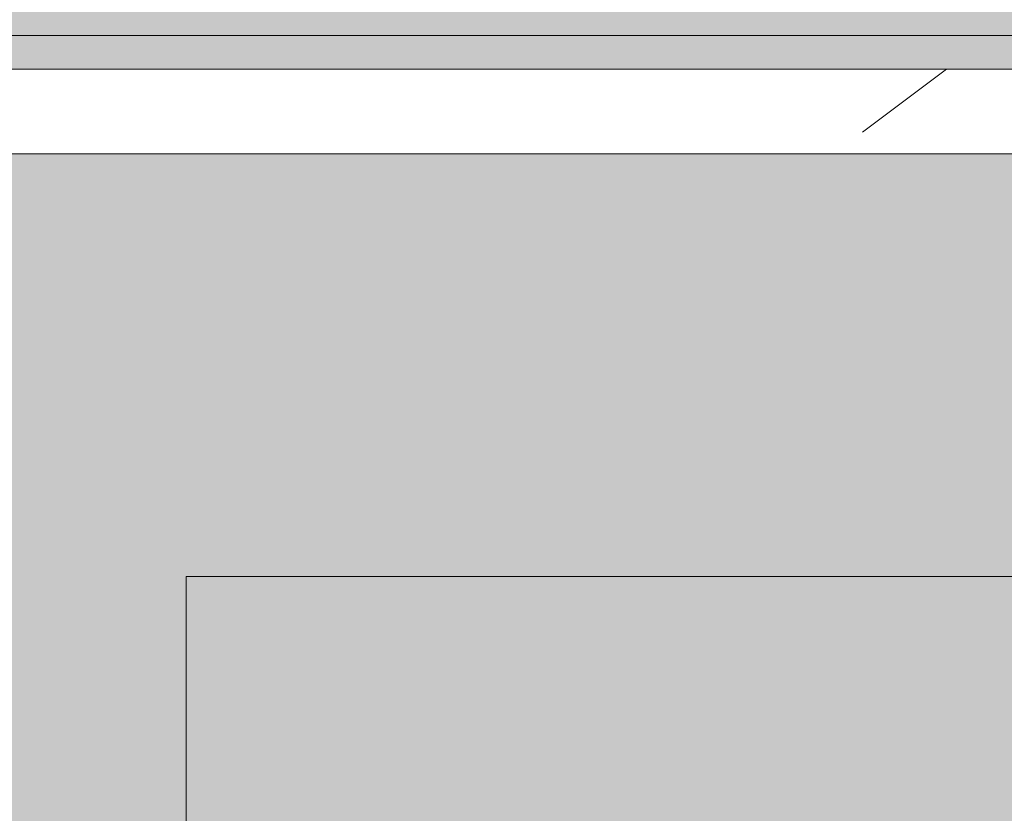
# Model space of a CAD drawing. Header units: millimetres. Extents: x 5980700 to 6194397, y -12939 to 2351883.
# Tile 294 of 587: x 6076070 to 6076361, y 4267 to 4501. Entities that reach past the tile are written whole.
import ezdxf

# ---------------------------------------------------------------- set-up
doc = ezdxf.new("R2010")
doc.units = ezdxf.units.MM
for name, color, linetype, lineweight in [('A-FLOR', 192, 'Continuous', 18), ('A-FLOR-PATT', 8, 'Continuous', 18), ('A-WALL', 113, 'Continuous', 18), ('A-WALL-PATT', 111, 'Continuous', 25)]:
    doc.layers.add(name, color=color, linetype=linetype, lineweight=lineweight)

# ---------------------------------------------------------------- blocks, each defined once
blk = doc.blocks.new('BE-PMSa-MOD-ARQ-CONEXAODOFUTURO-EX-000-R_rvt-2-PLANTA DE CAIMENTO DE PISOS - 1 PAV_')
at = {"layer": 'A-FLOR-PATT', "lineweight": 5}
h = blk.add_hatch(dxfattribs=at)
h.set_pattern_fill('FP_100', color=133, style=0, pattern_type=2)
h.set_pattern_definition([(49.99999999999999, (0, 0), (182.184668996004, -15.93908553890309), [19.05, -209.55]), (355, (0, 0), (-35.24242749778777, 191.0566080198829), [15.24, -167.64]), (100.451, (15.182, -1.328), (146.9425016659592, 175.1166878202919), [16.19, -178.09]), (46.184, (0, 50.8), (271.0788941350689, -42.04327417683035), [28.575, -314.325]), (96.636, (22.59, 47.297), (237.4025071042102, 247.4272132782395), [24.285, -267.135]), (351.184, (0, 50.8), (237.404605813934, 247.4251178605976), [22.86, -251.46]), (21, (25.4, 38.1), (151.6148798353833, -102.2655185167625), [19.05, -209.55]), (326, (25.4, 38.1), (61.80235996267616, 184.1877424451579), [15.24, -167.64]), (71.45100000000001, (38.035, 29.578), (213.4170626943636, 81.92136778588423), [16.19, -178.09]), (37.50000000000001, (0, 0), (3.08832282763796, 84.55507579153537), [8.382, -157.226, 8.382, -161.798, -168.275]), (37.50000000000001, (0, 0), (3.08832282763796, 84.55507579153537), [-335.788, 8.382, -159.893]), (7.499999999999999, (0, 0), (66.81943811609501, 100.1807470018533), [8.382, -88.646, 8.382, -153.416, -64.135]), (7.499999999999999, (0, 0), (66.81943811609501, 100.1807470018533), [-258.826, 8.382, -55.753]), (327.5, (-56.642, 0), (135.5904877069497, -5.7289126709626), [8.382, -55.118, 8.382, -189.738, -262.89]), (327.5, (-56.642, 0), (135.5904877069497, -5.7289126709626), [-261.62, 8.382, -254.508]), (317.5, (-82.042, 0), (148.1288864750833, 25.42676126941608), [8.382, -74.168, 8.382, -123.19, -186.69]), (317.5, (-82.042, 0), (148.1288864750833, 25.42676126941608), [-214.122, 8.382, -178.308])])
h.paths.add_polyline_path([(-1916.114845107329, -8177.825683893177), (-1683.614845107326, -8177.825683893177), (-1683.614845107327, -1915.841005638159), (-3033.614845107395, -1915.841005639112), (-3033.614845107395, -1900.841005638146), (-3933.614845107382, -1900.841005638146), (-3933.614845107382, -2050.841005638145), (-1818.614845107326, -2050.841005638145), (-1818.614845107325, -8042.852683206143), (-4146.617820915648, -8042.852683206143), (-4146.617820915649, -4063.841794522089), (-3970.61666258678, -4063.841794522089), (-3970.61666258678, -3457.84179452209), (-4146.617820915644, -3457.84179452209), (-4146.617820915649, -2138.841794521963), (-3970.61666258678, -2138.841794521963), (-3970.61666258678, -2050.841005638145), (-3963.614845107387, -2050.841005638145), (-3963.614845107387, -1900.841005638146), (-3973.614845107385, -1900.841005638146), (-3973.614845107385, -1915.841005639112), (-4105.616662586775, -1915.841005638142), (-4105.616662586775, -2003.84179452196), (-4281.617820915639, -2003.84179452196), (-4281.617820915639, -3592.841794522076), (-4105.61666258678, -3592.841794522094), (-4105.61666258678, -3928.841794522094), (-4281.617820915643, -3928.841794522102), (-4281.615120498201, -8177.82568389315), (-1916.459753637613, -8177.825683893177)])
h.paths.add_polyline_path([(8258.385255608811, -8167.825683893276), (15620.8643440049, -8167.825683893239), (15620.86434400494, -1925.841005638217), (12311.88333741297, -1925.841005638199), (12311.88333741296, -2018.841794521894), (11955.88333741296, -2018.841794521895), (11955.88333741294, -1925.841005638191), (9541.385154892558, -1925.841005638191), (9541.385154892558, -1915.841005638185), (9491.385154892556, -1915.841005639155), (9491.385154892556, -1900.841005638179), (8591.38515489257, -1900.841005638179), (8591.38515489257, -2050.841005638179), (11830.88333741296, -2050.841005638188), (11830.88333741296, -2143.841794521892), (12436.88333741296, -2143.841794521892), (12436.88333741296, -2050.841005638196), (15495.86434400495, -2050.841005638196), (15495.86434400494, -8042.825683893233), (8383.385255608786, -8042.825683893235), (8383.385255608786, -4063.841794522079), (8559.379702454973, -4063.841794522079), (8559.379702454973, -3457.841794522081), (8383.385255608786, -3457.84179452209), (8383.385255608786, -2138.841794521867), (8559.379702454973, -2138.84179452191), (8559.379702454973, -2050.841005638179), (8561.385154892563, -2050.753085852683), (8561.385154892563, -1900.841005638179), (8551.38515489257, -1900.841005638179), (8551.38515489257, -1915.841005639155), (8501.385154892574, -1915.841005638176), (8501.385154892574, -1925.841005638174), (8434.379702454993, -1925.841005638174), (8434.379702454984, -2013.841794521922), (8258.385255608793, -2013.841794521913), (8258.385255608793, -3582.841794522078), (8434.379702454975, -3582.841794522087), (8434.379702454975, -3938.841794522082), (8258.385255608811, -3938.841794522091), (8258.385255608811, -8156.700611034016)])
h.paths.add_polyline_path([(19984.7546155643, -8167.825683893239), (20089.38682609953, -8167.825683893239), (20089.38682609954, -5194.841794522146), (19913.3833374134, -5194.841794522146), (19913.3833374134, -4838.841794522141), (20089.38682609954, -4838.841794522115), (20089.38682609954, -2013.84179452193), (19913.3833374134, -2013.841794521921), (19913.3833374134, -1657.841794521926), (20089.38682609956, -1657.841794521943), (20089.38682609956, 1166.158205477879), (19913.38333741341, 1166.158205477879), (19913.38333741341, 1522.158205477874), (20089.38682609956, 1522.158205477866), (20089.38682609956, 4296.158205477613), (19913.38333741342, 4296.15820547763), (19913.3833374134, 4461.658994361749), (15971.88333741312, 4461.658994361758), (15971.88333741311, 4296.15820547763), (15800.86434400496, 4296.15820547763), (15800.86434400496, -605.8410056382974), (15790.86434400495, -605.8410056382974), (15790.86434400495, -655.841005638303), (15775.86434400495, -655.841005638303), (15775.86434400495, -1555.841005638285), (16091.88333741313, -1555.841005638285), (16091.88333741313, -1527.841794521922), (15925.86434400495, -1527.841794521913), (15925.86434400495, 4171.158205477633), (16096.88333741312, 4171.158205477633), (16097.48518693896, 4336.658994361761), (19788.38333741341, 4336.658994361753), (19788.38333741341, 4171.158205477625), (19964.38682609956, 4171.158205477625), (19964.38682609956, 1647.158205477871), (19788.38333741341, 1647.158205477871), (19788.38333741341, 1041.158205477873), (19964.38682609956, 1041.158205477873), (19964.38682609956, -1532.84179452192), (19788.38333741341, -1532.84179452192), (19788.38333741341, -2138.841794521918), (19964.38682609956, -2138.841794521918), (19964.38682609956, -4713.841794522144), (19788.3833374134, -4713.841794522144), (19788.3833374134, -5319.841794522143), (19964.38682609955, -5319.841794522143), (19964.38682609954, -8042.82568389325), (15925.86434400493, -8042.825683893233), (15925.86434400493, -2143.841794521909), (16091.88333741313, -2143.841794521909), (16091.88333741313, -1585.841005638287), (15775.86434400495, -1585.841005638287), (15775.86434400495, -1595.841005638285), (15790.86434400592, -1595.841005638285), (15790.86434400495, -1652.84179452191), (15966.88333741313, -1653.220801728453), (15966.88333741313, -2018.84179452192), (15800.86434400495, -2018.841794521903), (15800.86434400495, -8167.825683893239), (19925.14432074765, -8167.825683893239)])
h.paths.add_polyline_path([(-5690.728343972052, -8167.825683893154), (-4451.617820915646, -8167.825683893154), (-4451.617820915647, -1925.841005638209), (-4506.114845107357, -1925.84100563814), (-4506.114845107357, -1915.841005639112), (-4536.11484510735, -1915.841005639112), (-4536.11484510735, -1900.841005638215), (-4546.114845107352, -1900.841005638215), (-4546.114845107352, -2740.841005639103), (-4536.114845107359, -2740.841005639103), (-4536.114845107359, -2751.8410056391), (-4516.109778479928, -2751.8410056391), (-4516.109778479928, -2640.8410056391), (-4497.109778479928, -2640.8410056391), (-4497.109778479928, -2770.841005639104), (-4536.114845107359, -2770.841005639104), (-4536.114845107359, -2780.841005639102), (-4546.114845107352, -2780.841005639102), (-4546.114845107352, -2820.841005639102), (-4576.114845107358, -2820.841005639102), (-4576.617820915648, -8042.852683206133), (-11628.61484510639, -8042.852683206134), (-11628.6148451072, -2138.841794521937), (-11585.61666258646, -2138.841794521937), (-11585.61666258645, -2050.841005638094), (-8474.116662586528, -2050.841005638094), (-8474.116662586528, -2138.841794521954), (-7858.116662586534, -2138.841794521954), (-7858.116662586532, -2050.841005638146), (-4576.617820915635, -2050.841005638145), (-4576.617820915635, -1900.841005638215), (-5476.114845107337, -1900.841005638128), (-5476.114845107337, -1915.841005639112), (-5528.614845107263, -1915.841005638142), (-5528.614845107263, -1925.841005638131), (-7983.116662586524, -1925.841005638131), (-7983.116662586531, -2013.841794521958), (-8324.11666258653, -2013.841794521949), (-8324.11666258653, -2003.841794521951), (-8339.116662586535, -2003.84179452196), (-8339.116662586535, -1925.841005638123), (-11720.61666258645, -1925.841005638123), (-11720.61666258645, -2003.841794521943), (-11753.61484510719, -2003.841794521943), (-11753.61034441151, -8167.825683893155), (-5985.163661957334, -8167.825683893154)])
h.paths.add_polyline_path([(-15701.5291554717, -8167.825683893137), (-11933.6148451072, -8167.825683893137), (-11933.6148451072, -2013.841794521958), (-12076.61666258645, -2013.841794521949), (-12076.61666258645, -1657.841794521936), (-11923.61484510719, -1657.841794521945), (-11923.61484510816, -1515.8410056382), (-11908.61484510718, -1515.8410056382), (-11908.61484510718, -1505.841005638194), (-12058.61484510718, -1505.841005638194), (-12058.61484510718, -1532.841794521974), (-12201.61666258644, -1532.841794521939), (-12201.61666258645, -2138.841794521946), (-12058.61484510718, -2138.841794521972), (-12058.61484510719, -8042.851795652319), (-16321.61588608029, -8042.826571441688), (-16321.61588608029, -5319.841794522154), (-16145.61666258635, -5319.841794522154), (-16145.61666258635, -4713.841794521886), (-16321.61588608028, -4713.681888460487), (-16321.61588608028, -2138.84179452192), (-16145.61666258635, -2138.841794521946), (-16145.61666258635, -1532.841794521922), (-16321.61588608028, -1532.841794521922), (-16321.61588608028, 1041.158205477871), (-16145.61666258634, 1041.158205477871), (-16145.61666258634, 1647.158205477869), (-16321.61588608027, 1647.158205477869), (-16321.61588608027, 4171.158205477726), (-16145.61666258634, 4171.158205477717), (-16145.61666258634, 4336.658994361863), (-12201.61666258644, 4336.658994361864), (-12201.61666258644, 4171.158205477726), (-12058.61484510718, 4171.158205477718), (-12058.61484510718, -1475.841005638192), (-11908.61484510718, -1475.841005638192), (-11908.61484510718, -575.8410056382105), (-11923.61484510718, -575.8410056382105), (-11923.61484510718, -525.8410056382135), (-11933.61484510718, -525.8410056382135), (-11933.61484510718, 4296.158205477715), (-12076.61666258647, 4296.158205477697), (-12076.61666258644, 4461.658994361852), (-16270.61666258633, 4461.658994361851), (-16270.61666258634, 4296.158205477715), (-16446.62225526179, 4296.158205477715), (-16446.61588608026, 1522.158205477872), (-16270.61666258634, 1522.158205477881), (-16270.61666258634, 1166.158205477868), (-16446.62225526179, 1166.158205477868), (-16446.61588608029, -1657.841794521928), (-16270.61666258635, -1657.841794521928), (-16270.61666258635, -2013.841794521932), (-16446.6222552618, -2013.841794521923), (-16446.61588608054, -4838.841794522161), (-16270.61666258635, -4838.841794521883), (-16270.61666258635, -5194.841794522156), (-16446.62225526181, -5194.841794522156), (-16446.61573815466, -8167.825683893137), (-15735.98765560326, -8167.825683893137)])
h.paths.add_polyline_path([(8551.38515489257, -1770.841005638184), (9491.385154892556, -1770.841005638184), (9491.385154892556, -1755.841005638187), (9630.135154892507, -1755.841005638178), (9630.135154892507, -1740.841005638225), (11880.13515489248, -1741.712957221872), (11880.13515489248, -1755.841005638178), (11965.88333741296, -1755.841005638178), (11965.88333741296, -1662.841794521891), (12301.88333741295, -1662.841794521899), (12301.88333741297, -1755.841005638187), (12713.6541483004, -1755.841005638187), (12713.6541483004, -1740.841005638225), (14963.65414830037, -1741.712957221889), (14963.65414830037, -1755.841005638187), (15630.86434400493, -1755.841005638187), (15630.86434400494, -1595.841005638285), (15645.86434400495, -1595.841005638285), (15645.86434400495, -655.841005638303), (15630.86434400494, -655.841005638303), (15630.86434400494, -29.5925127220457), (15087.63515489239, -29.59251272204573), (15087.63515489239, -44.5925127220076), (12837.63515489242, -43.72056113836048), (12837.63515489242, -29.59251272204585), (11880.13515489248, -29.5925127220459), (11880.13515489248, -44.59251272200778), (9630.135154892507, -43.72056113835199), (9630.135154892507, -29.59251272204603), (9408.885154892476, -29.59251272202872), (9408.885154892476, -14.5925127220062), (8468.885154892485, -14.59251272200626), (8468.885154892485, -29.59251272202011), (8008.885154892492, -29.59251272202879), (8008.885154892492, -14.59251272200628), (7068.885154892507, -14.65234280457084), (7068.885154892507, -29.59251272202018), (4511.785154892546, -29.59251272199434), (4511.785154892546, 3549.158994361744), (3951.785154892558, 3549.158994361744), (3951.785154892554, 4471.658994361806), (2159.383337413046, 4471.658994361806), (2159.383337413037, 4306.158205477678), (1813.383337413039, 4306.15820547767), (1813.383337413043, 4471.658994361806), (284.8931309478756, 4471.658994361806), (284.8931309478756, 4486.658994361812), (77.29277039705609, 4486.658994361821), (77.29277039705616, 3238.903506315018), (70.48333741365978, 3238.903506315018), (70.48333741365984, 2137.158205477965), (121.3819838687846, 2137.158205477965), (121.3819838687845, 3231.348105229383), (111.0710947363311, 3241.658994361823), (106.381983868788, 3259.158994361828), (111.0710947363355, 3276.658994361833), (124.1088842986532, 3289.53068128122), (143.3753948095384, 3293.624861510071), (158.8819838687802, 3289.469883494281), (171.692873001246, 3276.658994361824), (176.3819838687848, 3259.158994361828), (171.692873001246, 3241.658994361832), (161.3819838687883, 3231.348105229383), (161.3819838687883, 2137.158205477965), (220.483337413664, 2137.158205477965), (220.4833374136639, 4336.658994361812), (1678.38333741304, 4336.658994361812), (1678.38333741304, 4171.158205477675), (2294.38333741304, 4171.158205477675), (2294.38333741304, 4336.658994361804), (3816.785154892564, 4336.658994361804), (3816.785154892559, 3414.158994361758), (4376.785154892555, 3414.158994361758), (4376.785154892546, -164.5925127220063), (15495.86434400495, -164.5925127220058), (15495.86434400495, -1620.841005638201), (12436.88333741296, -1620.841005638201), (12436.88333741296, -1527.841794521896), (11830.88333741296, -1527.841794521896), (11830.88333741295, -1620.841005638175), (8559.379702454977, -1620.841005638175), (8559.379702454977, -1532.841794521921), (7943.379702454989, -1532.841794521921), (7943.379702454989, -1620.841005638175), (2289.383337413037, -1620.841005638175), (2289.383337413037, -1527.841794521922), (2261.385126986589, -1527.841794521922), (2261.385126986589, -1770.841005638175), (3121.385126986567, -1770.841005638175), (3121.385126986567, -1755.8410056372), (4481.585154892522, -1755.841005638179), (4481.585154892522, -1770.841005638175), (5321.585154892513, -1770.841005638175), (5321.585154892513, -1755.841005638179), (7021.385154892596, -1755.841005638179), (7021.385154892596, -1770.841005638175), (7961.385154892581, -1770.841005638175), (7961.385154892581, -1755.841005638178), (8078.379702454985, -1755.841005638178), (8078.379702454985, -1667.841794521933), (8424.379702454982, -1667.841794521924), (8424.379702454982, -1755.841005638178), (8551.38515489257, -1755.841005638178)])
h.paths.add_polyline_path([(2231.385126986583, -1770.841005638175), (2231.385126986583, -1527.841794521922), (1766.385126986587, -1527.841794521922), (1766.385126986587, -1770.841005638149), (1776.385126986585, -1770.841005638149), (1776.385126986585, -1755.8410056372), (1818.383337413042, -1755.841005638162), (1818.383337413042, -1662.841794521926), (2154.383337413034, -1662.841794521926), (2154.383337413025, -1755.84100563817), (2221.385126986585, -1755.841005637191), (2221.385126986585, -1770.841005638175)])
h.paths.add_polyline_path([(-3963.614845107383, -1770.84100563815), (-3033.614845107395, -1770.84100563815), (-3033.614845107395, -1755.841005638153), (-1418.814900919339, -1755.841005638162), (-1418.814900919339, -1770.841005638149), (-578.8149009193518, -1770.841005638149), (-578.8149009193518, -1755.841005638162), (876.3851269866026, -1755.841005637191), (876.3851269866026, -1770.841005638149), (1736.38512698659, -1770.841005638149), (1736.38512698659, -1527.841794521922), (1683.383337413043, -1527.841794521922), (1683.383337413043, -1620.841005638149), (-3970.616662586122, -1620.84100563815), (-3970.61666258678, -1532.841794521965), (-4586.616662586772, -1532.841794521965), (-4586.616662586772, -1620.841005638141), (-7858.116662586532, -1620.841005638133), (-7858.116662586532, -1532.841794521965), (-8474.116662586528, -1532.841794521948), (-8474.116662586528, -1620.841005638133), (-11585.61666258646, -1620.841005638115), (-11585.61666258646, -1532.841794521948), (-11628.61484510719, -1532.841794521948), (-11628.61484510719, -164.6103600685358), (220.4833374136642, -164.6103600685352), (220.4833374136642, -29.61036006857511), (-2321.114845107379, -29.61036006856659), (-2321.114845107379, -14.61036006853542), (-3061.114845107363, -14.61036006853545), (-3061.114845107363, -29.61036006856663), (-3320.616662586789, -29.61036006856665), (-3320.616662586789, -14.61036006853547), (-4060.616662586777, -14.61036006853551), (-4060.616662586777, -29.61036006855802), (-4536.114845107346, -29.61036006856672), (-4536.114845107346, -14.61036006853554), (-5476.114845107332, -14.61036006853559), (-5476.114845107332, -29.6103600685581), (-5636.114845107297, -29.61036006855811), (-5636.114845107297, -44.61036006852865), (-7886.11484510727, -43.73840848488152), (-7886.11484510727, -29.61036006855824), (-8872.364845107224, -29.61036006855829), (-8872.364845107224, -44.6103600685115), (-11122.3648451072, -43.73840848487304), (-11122.3648451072, -29.61036006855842), (-11763.61484510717, -29.61036006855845), (-11763.61484510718, -575.8410056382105), (-11778.61484510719, -575.8410056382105), (-11778.61484510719, -1515.8410056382), (-11763.61484510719, -1515.8410056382), (-11763.61484510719, -1667.841794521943), (-11720.61666258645, -1667.841794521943), (-11720.61666258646, -1755.841005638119), (-11122.36484510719, -1755.841005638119), (-11122.36484510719, -1740.841005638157), (-8872.36484510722, -1741.712957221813), (-8872.36484510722, -1755.841005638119), (-8339.116662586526, -1755.841005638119), (-8339.116662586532, -1667.841794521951), (-7993.116662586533, -1667.841794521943), (-7993.116662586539, -1755.841005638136), (-7886.114845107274, -1755.841005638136), (-7886.114845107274, -1740.841005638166), (-5636.114845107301, -1741.712957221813), (-5636.114845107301, -1755.841005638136), (-5476.114845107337, -1755.841005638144), (-5476.114845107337, -1770.841005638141), (-4536.11484510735, -1770.841005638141), (-4536.11484510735, -1755.841005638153), (-4451.616662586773, -1755.841005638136), (-4451.616662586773, -1667.84179452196), (-4105.616662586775, -1667.84179452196), (-4105.616662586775, -1755.841005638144), (-3973.614845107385, -1755.841005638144), (-3973.614845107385, -1770.84100563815)])
h.paths.add_polyline_path([(-5396.293025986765, 115.3896399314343), (-4576.11484510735, 115.3896399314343), (-4576.11484510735, 431.4034837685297), (-4586.616662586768, 431.4034837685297), (-4586.616662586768, 265.3896399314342), (-11628.61484510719, 265.3896399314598), (-11628.61484510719, 4171.158205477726), (-11585.61666258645, 4171.158205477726), (-11585.61666258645, 4336.658994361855), (-8474.116662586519, 4336.658994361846), (-8474.116662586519, 4171.158205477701), (-7858.116662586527, 4171.158205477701), (-7858.116662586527, 4336.658994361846), (-4586.616662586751, 4336.658994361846), (-4586.616662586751, 4171.158205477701), (-4538.614845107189, 4171.158205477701), (-4538.614845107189, 2287.158205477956), (-4586.616662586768, 2287.158205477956), (-4586.616662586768, 1681.158205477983), (-4538.614845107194, 1681.158205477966), (-4538.614845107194, 995.3896399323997), (-4536.114845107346, 995.3896399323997), (-4536.114845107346, 985.3896399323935), (-4497.109778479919, 985.3896399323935), (-4497.109778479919, 855.3896399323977), (-4516.109778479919, 855.3896399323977), (-4516.109778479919, 966.3896399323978), (-4536.114845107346, 966.3896399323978), (-4536.114845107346, 955.3896399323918), (-4538.614845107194, 955.3896399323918), (-4538.614845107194, 431.4034837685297), (-4546.114845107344, 431.4034837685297), (-4546.114845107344, 115.3896399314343), (-4536.114845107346, 115.3896399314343), (-4536.114845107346, 130.3896399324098), (-4486.114845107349, 130.3896399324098), (-4486.114845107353, 140.3896399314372), (-4461.616662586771, 140.3896399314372), (-4461.616662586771, 306.4034837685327), (-4413.614845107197, 306.4034837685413), (-4413.614845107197, 1806.158205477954), (-4461.616662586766, 1806.158205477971), (-4461.616662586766, 2162.158205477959), (-4413.614845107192, 2162.158205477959), (-4413.614845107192, 4296.158205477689), (-4461.616662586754, 4296.158205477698), (-4461.616662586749, 4461.658994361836), (-7983.116662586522, 4461.658994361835), (-7983.116662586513, 4296.158205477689), (-8349.116662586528, 4296.158205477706), (-8349.116662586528, 4461.658994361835), (-11710.61666258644, 4461.658994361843), (-11710.61666258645, 4296.158205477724), (-11753.61484510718, 4296.158205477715), (-11753.61484510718, 140.3896399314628), (-5526.11484510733, 140.3896399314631), (-5526.11484510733, 130.3896399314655), (-5476.114845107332, 130.3896399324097), (-5476.114845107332, 115.3896399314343), (-5466.11484510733, 115.3896399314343)])
h.paths.add_polyline_path([(8478.885154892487, 115.4074872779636), (8478.885154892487, 431.4034837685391), (8378.385255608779, 431.4034837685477), (8378.385255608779, 1037.158205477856), (8561.383337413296, 1037.158205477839), (8561.383337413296, 1651.158205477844), (8378.385255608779, 1651.158205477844), (8378.385255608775, 4171.158205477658), (8559.383337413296, 4171.158205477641), (8559.383337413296, 4336.658994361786), (11825.88333741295, 4336.658994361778), (11825.88333741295, 4171.158205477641), (12441.88333741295, 4171.158205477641), (12441.88333741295, 4336.658994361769), (15495.86434400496, 4336.65899436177), (15495.86434400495, 265.4074872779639), (8559.379702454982, 265.4074872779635), (8559.379702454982, 431.4034837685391), (8508.885154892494, 431.4034837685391), (8508.885154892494, 115.4074872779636), (9408.885154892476, 115.4074872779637), (9408.885154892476, 130.4074872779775), (9438.885154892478, 130.4074872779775), (9438.885154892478, 140.4074872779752), (15620.86434400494, 140.4074872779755), (15620.86434400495, 4461.658994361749), (12316.88333741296, 4461.658994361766), (12316.88333741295, 4296.158205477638), (11950.88333741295, 4296.158205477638), (11950.88333741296, 4461.658994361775), (8434.383337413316, 4461.658994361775), (8434.383337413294, 4296.158205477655), (8253.385255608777, 4296.158205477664), (8253.385255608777, 1526.158205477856), (8436.383337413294, 1526.158205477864), (8436.383337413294, 1162.158205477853), (8253.385255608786, 1162.158205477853), (8253.385255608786, 306.4034837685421), (8434.379702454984, 306.4034837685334), (8434.379702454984, 140.4074872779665), (8438.885154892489, 140.4074872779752), (8438.885154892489, 130.4074872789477), (8468.885154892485, 130.4074872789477), (8468.885154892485, 115.4074872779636)])
h.paths.add_polyline_path([(7078.885154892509, 115.4074872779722), (7968.885154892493, 115.4074872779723), (7968.885154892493, 955.4074872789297), (7958.885154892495, 955.4074872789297), (7958.885154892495, 966.4074872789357), (7948.385255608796, 966.4074872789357), (7948.385255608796, 265.4074872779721), (4806.785154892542, 265.4074872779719), (4806.785154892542, 4336.658994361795), (7948.385255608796, 4336.658994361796), (7948.385255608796, 985.4074872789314), (7958.885154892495, 985.4074872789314), (7958.885154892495, 995.4074872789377), (7968.885154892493, 995.4074872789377), (7968.885154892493, 1035.407487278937), (7998.885154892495, 1035.407487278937), (7998.885154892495, 995.4074872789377), (8008.885154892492, 995.4074872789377), (8008.885154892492, 985.4074872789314), (8047.890221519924, 985.4074872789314), (8047.890221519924, 855.4074872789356), (8028.890221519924, 855.4074872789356), (8028.890221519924, 966.4074872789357), (8008.885154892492, 966.4074872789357), (8008.885154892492, 955.4074872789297), (7998.885154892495, 955.4074872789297), (7998.885154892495, 115.4074872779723), (8008.885154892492, 115.4074872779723), (8008.885154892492, 130.4074872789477), (8083.385255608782, 130.4074872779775), (8083.385255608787, 4471.65899436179), (4671.785154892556, 4471.658994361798), (4671.785154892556, 130.4074872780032), (7068.885154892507, 130.4074872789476), (7068.885154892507, 115.4074872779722)])
h.paths.add_polyline_path([(1857.919751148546, 1037.158205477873), (2296.383337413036, 1037.158205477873), (2296.383337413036, 1651.158205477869), (1676.383337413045, 1651.158205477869), (1676.383337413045, 1037.158205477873), (1826.383337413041, 1037.158205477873)])
h.paths.add_polyline_path([(2161.383337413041, 1172.158205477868), (1811.383337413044, 1172.158205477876), (1811.383337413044, 1516.158205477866), (2161.383337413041, 1516.158205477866), (2161.383337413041, 1177.256799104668)])
h.paths.add_polyline_path([(137.9111174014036, 3278.855100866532), (131.3834321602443, 3276.480338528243), (131.3834321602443, 3259.158994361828), (137.9112161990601, 3259.158994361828), (137.9112161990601, 3277.667937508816)])
h.paths.add_polyline_path([(141.3819838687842, 3259.158994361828), (161.3819838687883, 3259.158994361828), (158.7024919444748, 3268.550988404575), (155.5241194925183, 3273.003317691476), (148.2594671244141, 3277.615929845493), (141.461635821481, 3278.855091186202), (137.9111174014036, 3278.855100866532), (137.9112161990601, 3259.158994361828), (139.4408410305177, 3259.158994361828)])
h.paths.add_polyline_path([(127.2398482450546, 3259.158994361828), (131.3834321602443, 3259.60654442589), (131.3834321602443, 3276.480338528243), (126.061811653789, 3272.015600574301), (122.0634673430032, 3263.023564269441), (122.1477157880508, 3259.158994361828), (126.061811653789, 3259.158994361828)])
h = blk.add_hatch(dxfattribs=at)
h.set_pattern_fill('FP_97', color=71, style=0, pattern_type=2)
h.set_pattern_definition([(49.99999999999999, (0, 0), (364.3679291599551, -31.87829433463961), [38.1, -419.1]), (355, (0, 0), (-70.48585119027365, 382.1133031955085), [30.48, -335.28]), (100.451, (30.364, -2.657), (293.8850033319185, 350.2333756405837), [32.38, -356.18]), (46.184, (0, 101.6), (542.1584806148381, -84.08582678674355), [57.15, -628.65]), (96.636, (45.18, 94.59299999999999), (474.8048986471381, 494.8554198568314), [48.57, -534.27]), (351.184, (0, 101.6), (474.8101998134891, 494.8500824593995), [45.72, -502.92]), (21, (50.8, 76.2), (303.2284677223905, -204.530461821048), [38.1, -419.1]), (326, (50.8, 76.2), (123.6038908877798, 368.3760440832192), [30.48, -335.28]), (71.45100000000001, (76.069, 59.15600000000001), (426.8341253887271, 163.8427355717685), [32.38, -356.18]), (37.50000000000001, (0, 0), (6.176645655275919, 169.1101515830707), [16.764, -314.452, 16.764, -323.596, -336.55]), (37.50000000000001, (0, 0), (6.176645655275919, 169.1101515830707), [-671.576, 16.764, -319.786]), (7.499999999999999, (0, 0), (133.63887623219, 200.3614940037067), [16.764, -177.292, 16.764, -306.832, -128.27]), (7.499999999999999, (0, 0), (133.63887623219, 200.3614940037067), [-517.6519999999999, 16.764, -111.506]), (327.5, (-113.284, 0), (271.1818188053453, -11.45836264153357), [16.764, -110.236, 16.764, -379.476, -525.78]), (327.5, (-113.284, 0), (271.1818188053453, -11.45836264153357), [-523.24, 16.764, -509.016]), (317.5, (-164.084, 0), (296.2585102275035, 50.85284694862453), [16.764, -148.336, 16.764, -246.38, -373.38]), (317.5, (-164.084, 0), (296.2585102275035, 50.85284694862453), [-428.244, 16.764, -356.616])])
h.paths.add_polyline_path([(-12058.61484510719, -8042.851795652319), (-12058.61484510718, -2138.841794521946), (-12201.61666258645, -2138.841794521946), (-12201.61666258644, -1532.841794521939), (-12058.61484510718, -1532.841794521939), (-12059.29176689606, -1505.841005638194), (-12748.61484510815, -1505.841005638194), (-12748.61484510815, -1515.841005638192), (-12759.61484510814, -1515.841005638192), (-12759.61484510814, -1535.846072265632), (-12648.61484510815, -1535.846072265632), (-12648.61484510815, -1554.846072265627), (-12778.61484510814, -1554.846072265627), (-12778.61484510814, -1515.841005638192), (-12788.61484510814, -1515.841005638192), (-12788.61484510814, -1505.841005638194), (-12828.61484510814, -1505.841005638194), (-12828.61484510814, -1475.841005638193), (-12788.61484510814, -1475.841005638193), (-12788.61484510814, -1465.841005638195), (-12778.61484510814, -1465.841005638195), (-12778.61484510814, -1426.835939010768), (-12648.61484510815, -1426.835939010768), (-12648.61484510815, -1445.835939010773), (-12759.61484510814, -1446.841005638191), (-12759.61484510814, -1465.841005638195), (-12748.61484510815, -1465.841005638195), (-12748.61484510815, -1475.841005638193), (-12058.61484510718, -1475.841005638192), (-12058.61484510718, 4171.158205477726), (-12201.61666258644, 4171.158205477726), (-12201.61666258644, 4336.658994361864), (-16145.61666258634, 4336.658994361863), (-16145.61666258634, 4171.158205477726), (-16321.61588608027, 4171.158205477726), (-16321.61588608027, 1647.158205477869), (-16145.61666258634, 1647.158205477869), (-16145.61666258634, 1041.158205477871), (-16321.61588608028, 1041.158205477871), (-16321.61588608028, -1532.841794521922), (-16145.61666258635, -1532.841794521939), (-16145.61666258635, -2138.84179452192), (-16321.61588608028, -2138.84179452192), (-16321.61588608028, -4713.841794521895), (-16145.61666258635, -4713.841794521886), (-16145.61666258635, -5319.841794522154), (-16321.61588608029, -5319.841794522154), (-16321.61588608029, -8042.826571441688), (-12168.3053396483, -8042.851146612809)])
h = blk.add_hatch(dxfattribs=at)
h.set_pattern_fill('FP_251', color=133, style=0, pattern_type=2)
h.set_pattern_definition([(270, (-14190.115, -1853.096), (1000, 6.123233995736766e-14), []), (0, (-14190.115, -1853.096), (0, 1000), [])])
h.paths.add_polyline_path([(-12058.61484510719, -8042.851795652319), (-12058.61484510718, -2138.841794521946), (-12201.61666258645, -2138.841794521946), (-12201.61666258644, -1532.841794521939), (-12058.61484510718, -1532.841794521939), (-12059.29176689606, -1505.841005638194), (-12748.61484510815, -1505.841005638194), (-12748.61484510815, -1515.841005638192), (-12759.61484510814, -1515.841005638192), (-12759.61484510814, -1535.846072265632), (-12648.61484510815, -1535.846072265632), (-12648.61484510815, -1554.846072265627), (-12778.61484510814, -1554.846072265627), (-12778.61484510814, -1515.841005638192), (-12788.61484510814, -1515.841005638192), (-12788.61484510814, -1505.841005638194), (-12828.61484510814, -1505.841005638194), (-12828.61484510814, -1475.841005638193), (-12788.61484510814, -1475.841005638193), (-12788.61484510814, -1465.841005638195), (-12778.61484510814, -1465.841005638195), (-12778.61484510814, -1426.835939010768), (-12648.61484510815, -1426.835939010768), (-12648.61484510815, -1445.835939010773), (-12759.61484510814, -1446.841005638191), (-12759.61484510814, -1465.841005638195), (-12748.61484510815, -1465.841005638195), (-12748.61484510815, -1475.841005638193), (-12058.61484510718, -1475.841005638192), (-12058.61484510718, 4171.158205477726), (-12201.61666258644, 4171.158205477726), (-12201.61666258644, 4336.658994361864), (-16145.61666258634, 4336.658994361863), (-16145.61666258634, 4171.158205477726), (-16321.61588608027, 4171.158205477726), (-16321.61588608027, 1647.158205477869), (-16145.61666258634, 1647.158205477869), (-16145.61666258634, 1041.158205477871), (-16321.61588608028, 1041.158205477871), (-16321.61588608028, -1532.841794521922), (-16145.61666258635, -1532.841794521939), (-16145.61666258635, -2138.84179452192), (-16321.61588608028, -2138.84179452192), (-16321.61588608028, -4713.841794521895), (-16145.61666258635, -4713.841794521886), (-16145.61666258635, -5319.841794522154), (-16321.61588608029, -5319.841794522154), (-16321.61588608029, -8042.826571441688), (-12168.3053396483, -8042.851146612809)])
at = {"layer": 'A-WALL', "lineweight": 5}
h = blk.add_hatch(color=9, dxfattribs=at)
h.paths.add_polyline_path([(-12041.61666258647, 4496.658994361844), (-12041.61666258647, 4506.658994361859), (-12571.12434921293, 4506.658994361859), (-12571.12434921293, 4496.658994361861), (-12051.61666258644, 4496.658994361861)])
h.paths.add_polyline_path([(-12013.61666258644, 4496.658994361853), (-12013.61666258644, 4506.658994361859), (-12031.61666258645, 4506.658994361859), (-12031.61666258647, 4496.658994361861), (-12021.61302762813, 4496.658994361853)])
h.paths.add_polyline_path([(-16471.62225526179, 4496.658994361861), (-16458.96666258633, 4497.470221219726), (-16458.96666258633, 4506.658994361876), (-16471.62225526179, 4506.658994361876)])
h.paths.add_polyline_path([(-16448.26666258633, 4496.658994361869), (-16315.61666258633, 4496.658994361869), (-16315.61666258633, 4506.658994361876), (-16448.26666258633, 4506.658994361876), (-16448.26666258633, 4498.156094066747)])
h.paths.add_polyline_path([(-16295.61666258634, 4496.658994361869), (-15771.12434921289, 4496.658994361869), (-15771.12434921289, 4506.658994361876), (-16305.61666258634, 4506.658994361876), (-16305.61666258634, 4496.658994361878)])
at = {"layer": 'A-WALL'}
h = blk.add_hatch(color=10, dxfattribs=at)
h.paths.add_polyline_path([(-16145.61666258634, 4486.658994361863), (-15771.12434921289, 4486.658994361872), (-15771.12434921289, 4496.658994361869), (-16305.61666258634, 4496.658994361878), (-16305.61666258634, 4486.658994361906), (-16290.39979144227, 4486.658994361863)])
h.paths.add_polyline_path([(-16315.61666258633, 4486.658994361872), (-16315.61666258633, 4496.658994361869), (-16448.26666258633, 4496.658994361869), (-16448.26666258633, 4486.658994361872), (-16325.61666258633, 4486.658994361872)])
h.paths.add_polyline_path([(-12041.61666258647, 4486.658994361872), (-12041.61666258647, 4496.658994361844), (-12571.12434921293, 4496.658994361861), (-12571.12434921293, 4486.658994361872), (-12051.61666258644, 4486.658994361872)])
h.paths.add_polyline_path([(-16458.96666258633, 4486.658994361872), (-16458.96666258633, 4496.658994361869), (-16471.62225526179, 4496.658994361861), (-16471.62225526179, 4486.658994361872), (-16459.37373202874, 4486.658994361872)])
h.paths.add_polyline_path([(-12031.61666258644, 4486.658994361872), (-12028.61666258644, 4486.658994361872), (-12028.61666258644, 4496.658994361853), (-12031.61666258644, 4496.658994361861), (-12031.61666258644, 4494.658994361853)])
at = {"layer": 'A-WALL-PATT', "lineweight": 5}
h = blk.add_hatch(dxfattribs=at)
h.set_pattern_fill('FP_129', color=71, style=0, pattern_type=2)
h.set_pattern_definition([(216.87, (166.6, 416.5), (1249.498511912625, 833.0022321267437), [208.25, -1874.25]), (206.565, (416.5, 291.55), (-416.4997849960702, -416.4999353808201), [465.661, -465.661]), (198.435, (416.5, 83.3), (-832.9995359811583, -416.5008561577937), [263.4179999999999, -1053.671])])
h.paths.add_polyline_path([(-14229.35256554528, 4461.658994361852), (-12051.61666258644, 4461.658994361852), (-12051.61666258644, 4486.658994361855), (-16295.61666258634, 4486.658994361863), (-16295.61666258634, 4461.658994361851), (-14236.12434921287, 4461.658994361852)])
at = {"layer": 'A-FLOR', "color": 250, "lineweight": 5}
for p, q in [((-16145.61666258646, 4336.658994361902), (-12201.61666258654, 4336.65899436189)), ((-16145.61666258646, 4171.158205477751), (-16145.61666258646, 4336.658994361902)), ((-12201.61666258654, 4336.658994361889), (-16145.61666258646, 4336.658994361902)), ((-16145.61666258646, 4336.658994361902), (-16145.61666258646, 4171.158205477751))]:
    blk.add_line(p, q, dxfattribs=at)
at = {"layer": 'A-WALL', "color": 90, "lineweight": 5}
for p, q in [((-15771.12434921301, 4496.658994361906), (-16305.61666258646, 4496.658994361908)), ((-12051.61666258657, 4461.658994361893), (-16295.61666258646, 4461.658994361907))]:
    blk.add_line(p, q, dxfattribs=at)
at = {"layer": 'A-WALL', "color": 130, "lineweight": 9}
blk.add_line((-16295.61666258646, 4486.658994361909), (-15771.12434921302, 4486.658994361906), dxfattribs=at)

msp = doc.modelspace()

# ---------------------------------------------------------------- block references
at = {"color": 50, "lineweight": 5}
msp.add_blockref('BE-PMSa-MOD-ARQ-CONEXAODOFUTURO-EX-000-R_rvt-2-PLANTA DE CAIMENTO DE PISOS - 1 PAV_', (6092264.959189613, 0), dxfattribs=at)

doc.saveas('drawing.dxf')
